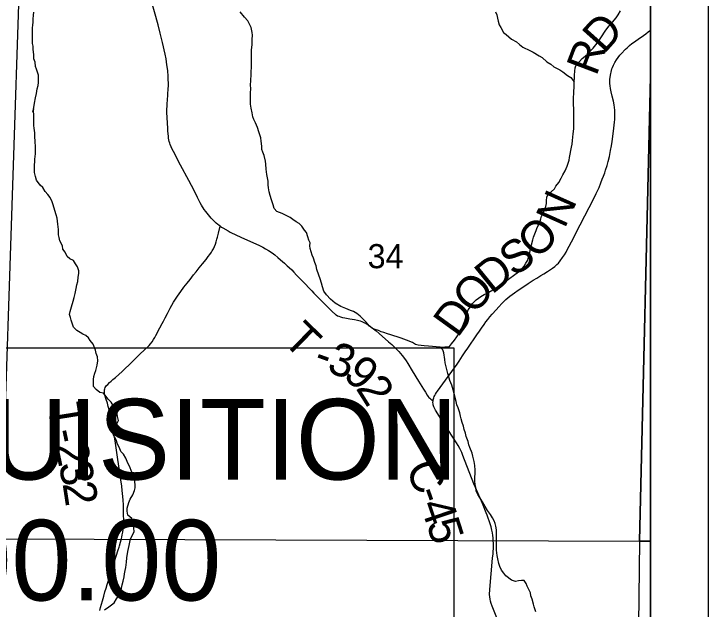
# Model space of a CAD drawing. Extents: x 0 to 34, y 0 to 22.
# Drawn here: x 24.295 to 25.5, y 17.371 to 18.405 of the extents above; entities that cross this region are included whole.
import ezdxf

# ---------------------------------------------------------------- set-up
doc = ezdxf.new("R2010")
doc.units = 0
for name, color, linetype in [('GM_X_Corporation', 7, 'Continuous'), ('GM_X_County_Road', 7, 'Continuous'), ('GM_X_County_Road_Text', 7, 'Continuous'), ('GM_X_Minor_River', 7, 'Continuous'), ('GM_X_Section_Text', 7, 'Continuous'), ('GM_X_Township_Road', 7, 'Continuous'), ('GM_X_Township_Road_Text', 7, 'Continuous'), ('SH_Data', 7, 'Continuous'), ('SH_Text', 7, 'Continuous')]:
    doc.layers.add(name, color=color, linetype=linetype)

msp = doc.modelspace()

# ---------------------------------------------------------------- linework, layer by layer
at = {"layer": 'GM_X_Corporation'}
msp.add_lwpolyline([(25.4, 14.4307), (25.4, 19.0068), (24.5766, 19.0222), (24.3186, 19.0261), (24.3186, 19.1409), (24.169, 19.1418), (23.786, 19.1434), (23.5499, 19.1465), (23.3329, 19.1508), (22.6423, 19.1645), (21.8956, 19.1793), (21.7744, 19.1817), (21.5297, 19.1865), (21.2652, 19.1913), (20.8916, 19.1966), (20.254, 19.2058), (20.2471, 18.8539), (20.2208, 16.9558), (20.1987, 15.2691)], dxfattribs=at)
for points in [[(23.3004, 18.648), (24.3084, 18.6368), (24.3059, 18.5094), (24.2773, 17.6357), (23.2763, 17.6399)], [(25.4, 18.296), (25.4, 18.4978), (24.3059, 18.5094), (24.2773, 17.6357), (24.2765, 17.4936), (25.3807, 17.4896)], [(25.4, 17.4893), (25.4, 18.296), (25.3807, 17.4896)], [(24.2765, 17.4936), (25.3807, 17.4896), (25.3688, 16.474), (24.2658, 16.4792), (24.2698, 16.6327)], [(25.4, 16.4736), (25.4, 17.4893), (25.3807, 17.4896), (25.3688, 16.474)]]:
    msp.add_lwpolyline(points, close=True, dxfattribs=at)
at = {"layer": 'GM_X_County_Road'}
for points in [[(25.0226, 17.7329), (25.023, 17.7345), (25.0234, 17.7364), (25.024, 17.7384), (25.0248, 17.7403), (25.0258, 17.7425), (25.0271, 17.7448), (25.0288, 17.7473), (25.0304, 17.7497), (25.0643, 17.7967), (25.0678, 17.8019), (25.074, 17.8111), (25.0786, 17.8179), (25.0828, 17.8243), (25.0876, 17.8314), (25.094, 17.8409), (25.0984, 17.8475), (25.103, 17.8541), (25.1065, 17.8592), (25.1111, 17.8655), (25.1145, 17.8702), (25.1178, 17.8742), (25.1211, 17.8786), (25.1251, 17.8835), (25.132, 17.8912), (25.1366, 17.8962), (25.1421, 17.9018), (25.146, 17.9059), (25.1492, 17.9088), (25.1559, 17.9145), (25.1639, 17.9207), (25.1706, 17.9254), (25.18, 17.9317), (25.1875, 17.9367), (25.1966, 17.9424), (25.2026, 17.9461), (25.2097, 17.9505), (25.2148, 17.9537), (25.2214, 17.9578), (25.2265, 17.9609), (25.2302, 17.9634), (25.2337, 17.9662), (25.2374, 17.9695), (25.2401, 17.9723), (25.2432, 17.9761), (25.2474, 17.9817), (25.2509, 17.9867), (25.2535, 17.9911), (25.2551, 17.9942), (25.2627, 18.0089), (25.2779, 18.0384), (25.3014, 18.0841), (25.3058, 18.093), (25.3086, 18.0988), (25.3107, 18.1037), (25.3139, 18.1115), (25.3164, 18.1179), (25.3185, 18.1232), (25.3205, 18.1288), (25.3221, 18.1338), (25.3247, 18.1419), (25.3266, 18.1486), (25.3287, 18.1574), (25.3308, 18.1675), (25.3322, 18.1757), (25.3332, 18.1831), (25.3358, 18.2015), (25.3372, 18.2118), (25.3376, 18.217), (25.338, 18.2216), (25.3381, 18.2252), (25.3383, 18.229), (25.3382, 18.2327), (25.3379, 18.2376), (25.3374, 18.2426), (25.3367, 18.2468), (25.3356, 18.2533), (25.3336, 18.2621), (25.3318, 18.2698), (25.3308, 18.2755), (25.3301, 18.28), (25.3296, 18.2841), (25.3295, 18.287), (25.3296, 18.2913), (25.3299, 18.2949), (25.331, 18.3014), (25.3315, 18.304), (25.333, 18.3093), (25.3339, 18.3118), (25.3358, 18.3158), (25.3381, 18.3205), (25.3409, 18.3252), (25.3439, 18.3294), (25.347, 18.3334), (25.3489, 18.3356), (25.3566, 18.3436), (25.3593, 18.3461), (25.3635, 18.3498), (25.3679, 18.3534), (25.3705, 18.3554), (25.3788, 18.3613), (25.3879, 18.3676), (25.3917, 18.3704), (25.3961, 18.3736), (25.3998, 18.3766), (25.4, 18.3768)], [(25.1408, 17.3369), (25.1255, 17.3762), (25.1237, 17.381), (25.1224, 17.3851), (25.1216, 17.3887), (25.121, 17.3927), (25.1207, 17.3965), (25.121, 17.4053), (25.126, 17.46), (25.1267, 17.4676), (25.1273, 17.4807), (25.127, 17.495), (25.1266, 17.499), (25.1259, 17.5035), (25.1248, 17.5084), (25.1233, 17.5141), (25.1217, 17.5196), (25.1166, 17.5345), (25.115, 17.5386), (25.1083, 17.5545), (25.0963, 17.5827), (25.0937, 17.5891), (25.0744, 17.6381), (25.0723, 17.6432), (25.069, 17.65), (25.0661, 17.6554), (25.0635, 17.6598), (25.0355, 17.703), (25.0308, 17.7104), (25.0269, 17.7168), (25.0249, 17.7205), (25.0239, 17.7228), (25.0234, 17.7244), (25.0228, 17.7263), (25.0226, 17.7278), (25.0225, 17.73), (25.0226, 17.7329)]]:
    msp.add_lwpolyline(points, dxfattribs=at)
at = {"layer": 'GM_X_Minor_River'}
for points in [[(25.035, 17.8261), (25.035, 17.8261), (25.0509, 17.8273), (25.0547, 17.8318), (25.06, 17.8383), (25.0638, 17.844), (25.0694, 17.8516), (25.0713, 17.8562), (25.074, 17.8619), (25.0766, 17.8691), (25.0781, 17.8737), (25.0796, 17.879), (25.0819, 17.8858), (25.0834, 17.8911), (25.0875, 17.8965), (25.0913, 17.9018), (25.0973, 17.9086), (25.1057, 17.9143), (25.1114, 17.9174), (25.1163, 17.9201), (25.1295, 17.9277), (25.1367, 17.9323), (25.1424, 17.9364), (25.1473, 17.9399), (25.1712, 17.957), (25.1765, 17.9616), (25.1807, 17.9669), (25.1837, 17.9722), (25.1871, 17.9775), (25.1882, 17.9825), (25.1905, 17.9901), (25.1919, 17.9977), (25.1934, 18.0041), (25.1957, 18.0125), (25.1968, 18.017), (25.1994, 18.0231), (25.2017, 18.0288), (25.2036, 18.0338), (25.2077, 18.0425), (25.2096, 18.049), (25.2107, 18.0535), (25.2141, 18.06), (25.216, 18.0657), (25.2183, 18.0703), (25.2198, 18.0756), (25.2197, 18.0809), (25.2201, 18.0866), (25.2227, 18.0919), (25.2277, 18.0961), (25.2333, 18.1014), (25.2356, 18.106), (25.2409, 18.1124), (25.245, 18.1197), (25.2477, 18.1257), (25.2518, 18.1322), (25.2552, 18.1406), (25.2571, 18.1455), (25.2586, 18.1508), (25.2597, 18.1554), (25.2605, 18.1611), (25.262, 18.1679), (25.2631, 18.1736), (25.2638, 18.1786), (25.2649, 18.185), (25.2653, 18.1911), (25.266, 18.1968), (25.2668, 18.2055), (25.2671, 18.2105), (25.2671, 18.2234), (25.2667, 18.2295), (25.2667, 18.2393), (25.2666, 18.2481), (25.2666, 18.2587), (25.2669, 18.2678), (25.2676, 18.28), (25.2676, 18.2868), (25.268, 18.294), (25.2683, 18.2986), (25.2687, 18.3054), (25.2694, 18.3115), (25.2717, 18.3176), (25.2766, 18.3221), (25.2815, 18.3275), (25.2868, 18.3313), (25.2914, 18.3355), (25.2963, 18.3412), (25.3004, 18.3457), (25.3054, 18.351), (25.3091, 18.3564), (25.3141, 18.3636), (25.3224, 18.3769), (25.3284, 18.3841), (25.3341, 18.3906), (25.3405, 18.3982), (25.3439, 18.4035), (25.3477, 18.41)], [(24.4149, 17.8489), (24.41, 17.8519), (24.4043, 17.855), (24.3986, 17.861), (24.3963, 17.8678), (24.3947, 17.8732), (24.3932, 17.8777), (24.392, 17.883), (24.3928, 17.888), (24.395, 17.8963), (24.398, 17.9062), (24.3999, 17.9127), (24.4014, 17.9195), (24.4033, 17.9282), (24.4044, 17.9347), (24.4059, 17.9404), (24.407, 17.948), (24.4077, 17.9541), (24.4081, 17.9586), (24.4058, 17.9655), (24.402, 17.9712), (24.3985, 17.9765), (24.3925, 17.9799), (24.3879, 17.9837), (24.3844, 17.9909), (24.3802, 17.9966), (24.3795, 18.0019), (24.3749, 18.0106), (24.3737, 18.0167), (24.3729, 18.0212), (24.3725, 18.0307), (24.3721, 18.0353), (24.3714, 18.0398), (24.371, 18.0451), (24.3702, 18.0505), (24.3686, 18.0562), (24.3663, 18.0637), (24.3633, 18.0732), (24.3614, 18.0785), (24.3579, 18.0861), (24.3541, 18.0914), (24.3495, 18.0967), (24.3457, 18.1032), (24.3407, 18.1077), (24.3343, 18.1161), (24.3327, 18.1225), (24.3312, 18.1297), (24.3312, 18.1354), (24.3311, 18.1427), (24.3315, 18.148), (24.3315, 18.1529), (24.3326, 18.1617), (24.3325, 18.1757), (24.3321, 18.1814), (24.3317, 18.1935), (24.3313, 18.1985), (24.3302, 18.2065), (24.3301, 18.211), (24.3297, 18.219), (24.3297, 18.2308), (24.3293, 18.2357), (24.3293, 18.2403), (24.3282, 18.2342), (24.3296, 18.2422), (24.3308, 18.2501), (24.3326, 18.2592), (24.3345, 18.2668), (24.3356, 18.2748), (24.3371, 18.2809), (24.3378, 18.2858), (24.3382, 18.2915), (24.3378, 18.2984), (24.3347, 18.309), (24.3328, 18.3139), (24.332, 18.3211), (24.3301, 18.3268), (24.3297, 18.334), (24.3289, 18.3435), (24.3285, 18.3492), (24.3277, 18.3538), (24.3273, 18.3637), (24.3273, 18.3682), (24.3277, 18.3743), (24.3276, 18.38), (24.328, 18.3857), (24.3284, 18.3902), (24.3287, 18.3956), (24.3291, 18.4028), (24.3298, 18.4077)], [(24.7092, 18.3678), (24.7089, 18.3724), (24.7069, 18.3811), (24.7012, 18.3929), (24.6955, 18.3993), (24.6878, 18.4088)], [(25.1309, 18.4088), (25.1332, 18.4035), (25.1347, 18.3975), (25.1355, 18.3921), (25.1374, 18.3861), (25.1401, 18.3815), (25.1451, 18.3728), (25.1496, 18.369), (25.1588, 18.361), (25.1672, 18.3565), (25.1725, 18.3516), (25.1786, 18.347), (25.1904, 18.3414), (25.1961, 18.3387), (25.2067, 18.3319), (25.212, 18.3292), (25.22, 18.3217), (25.2273, 18.3179), (25.2322, 18.3133), (25.2429, 18.3076), (25.2478, 18.3046), (25.2558, 18.2982), (25.2615, 18.2944), (25.2676, 18.2868)], [(25.0446, 17.7942), (25.0438, 17.7988), (25.043, 17.8049), (25.0415, 17.8163), (25.0396, 17.8216), (25.035, 17.8261), (25.0149, 17.828), (25.0073, 17.8287), (24.9966, 17.8295), (24.9921, 17.8306), (24.9867, 17.8344), (24.9765, 17.8385), (24.9674, 17.8419), (24.9605, 17.8442), (24.9548, 17.8461), (24.9495, 17.8476), (24.9434, 17.8495), (24.9373, 17.8518), (24.9324, 17.8529), (24.9278, 17.8552), (24.9221, 17.8567), (24.9176, 17.8589), (24.9126, 17.8627), (24.9065, 17.8699), (24.9012, 17.8749), (24.8962, 17.8798), (24.8905, 17.8847), (24.8844, 17.8881), (24.8795, 17.89), (24.8711, 17.8934), (24.8628, 17.8968), (24.8529, 17.9025), (24.8449, 17.9093), (24.8376, 17.9173), (24.833, 17.9237), (24.8307, 17.9309), (24.8288, 17.9374), (24.8265, 17.9446), (24.8246, 17.9511), (24.8211, 17.9613), (24.8196, 17.9674), (24.8173, 17.9734), (24.815, 17.9807), (24.8131, 17.986), (24.8112, 17.9917), (24.8096, 17.9974), (24.8089, 18.0019), (24.8092, 18.0072), (24.8073, 18.0122), (24.8054, 18.0179), (24.8031, 18.0251), (24.7996, 18.0296), (24.7947, 18.0364), (24.7901, 18.041), (24.7852, 18.044), (24.7795, 18.0482), (24.7745, 18.0516), (24.7688, 18.0542), (24.7608, 18.0584), (24.7559, 18.0599), (24.7513, 18.0618), (24.7467, 18.0671), (24.7452, 18.0732), (24.7425, 18.0819), (24.7398, 18.0895), (24.7383, 18.096), (24.7371, 18.1028), (24.7367, 18.1081), (24.7367, 18.1142), (24.7356, 18.1203), (24.7344, 18.126), (24.7332, 18.1354), (24.7324, 18.1442), (24.732, 18.1491), (24.7297, 18.159), (24.7274, 18.1651), (24.7255, 18.1696), (24.7255, 18.1753), (24.7243, 18.184), (24.7235, 18.1897), (24.722, 18.195), (24.7201, 18.2004), (24.7178, 18.2076), (24.7147, 18.2159), (24.7117, 18.2216), (24.7101, 18.2262), (24.7086, 18.233), (24.707, 18.2413), (24.7059, 18.2482), (24.7058, 18.2675), (24.7062, 18.2755), (24.7061, 18.2812), (24.7065, 18.2892), (24.7068, 18.2998), (24.7072, 18.3063), (24.7075, 18.3108), (24.7075, 18.3374), (24.7078, 18.3424), (24.7085, 18.3515), (24.7085, 18.3606), (24.7092, 18.3678)], [(24.4527, 17.3701), (24.4599, 17.375), (24.4648, 17.3785), (24.4693, 17.3823), (24.4731, 17.3891), (24.4765, 17.3941), (24.4788, 17.3998), (24.4818, 17.4077), (24.4833, 17.4134), (24.4848, 17.4199), (24.4863, 17.4271), (24.4874, 17.4328), (24.4881, 17.4381), (24.4892, 17.4435), (24.4907, 17.4526), (24.4915, 17.4605), (24.4929, 17.4712), (24.4952, 17.4818), (24.4978, 17.4932), (24.5016, 17.5008), (24.5042, 17.5061), (24.5026, 17.5175), (24.5007, 17.5236), (24.4996, 17.5285), (24.4927, 17.5346), (24.4916, 17.5414), (24.4919, 17.5468), (24.4949, 17.5566), (24.4972, 17.562), (24.5017, 17.5699), (24.5047, 17.5772), (24.5058, 17.5821), (24.5058, 17.5874), (24.505, 17.5923), (24.5043, 17.5969), (24.5027, 17.6022), (24.5, 17.6094), (24.4958, 17.6197), (24.4928, 17.6246), (24.4893, 17.6337), (24.4855, 17.6405), (24.4809, 17.6451), (24.4783, 17.6515), (24.4748, 17.6576), (24.4725, 17.6652), (24.4679, 17.6735), (24.4668, 17.6792), (24.4683, 17.6857), (24.4739, 17.6933), (24.477, 17.6986), (24.475, 17.7058), (24.4746, 17.7104), (24.4727, 17.7153), (24.4674, 17.7252), (24.4639, 17.7309), (24.4586, 17.7362), (24.4555, 17.7407), (24.4506, 17.7461), (24.4441, 17.7472), (24.438, 17.7525), (24.4335, 17.7578), (24.4334, 17.7703), (24.4338, 17.7753), (24.4357, 17.781), (24.4372, 17.7855), (24.4383, 17.7901), (24.4398, 17.795), (24.4409, 17.8022), (24.4401, 17.8095), (24.4382, 17.8155), (24.4367, 17.8208), (24.4328, 17.8315), (24.4275, 17.8379), (24.4244, 17.8425), (24.4199, 17.8462), (24.4149, 17.8489)], [(25.0398, 17.8221), (25.0397, 17.8223)], [(25.201, 17.3665), (25.1979, 17.3752), (25.1967, 17.3802), (25.1948, 17.3885), (25.1925, 17.3946), (25.1917, 17.3995), (25.1887, 17.4052), (25.186, 17.4113), (25.1841, 17.4158), (25.181, 17.4208), (25.1761, 17.4211), (25.1708, 17.4204), (25.1658, 17.4192), (25.1586, 17.4215), (25.1487, 17.4291), (25.1457, 17.4336), (25.1415, 17.4389), (25.1384, 17.4454), (25.1369, 17.4503), (25.135, 17.4587), (25.1338, 17.4647), (25.133, 17.4739), (25.1326, 17.4811), (25.1326, 17.4974), (25.1325, 17.5039), (25.1325, 17.5088), (25.1317, 17.5156), (25.1306, 17.5202), (25.1287, 17.5247), (25.1256, 17.5297), (25.1222, 17.5354), (25.1172, 17.5426), (25.113, 17.5498), (25.1084, 17.5574), (25.1042, 17.5642), (25.1004, 17.5703), (25.0974, 17.5767), (25.0966, 17.5828), (25.0958, 17.5877), (25.0954, 17.5938), (25.0954, 17.601), (25.0957, 17.6063), (25.0957, 17.6128), (25.0949, 17.6208), (25.0938, 17.6276), (25.0918, 17.6371), (25.0903, 17.642), (25.0865, 17.6519), (25.0849, 17.6568), (25.0838, 17.6625), (25.0803, 17.6709), (25.0788, 17.6769), (25.0769, 17.683), (25.0753, 17.6891), (25.0734, 17.6952), (25.0715, 17.7016), (25.0703, 17.7066), (25.0692, 17.7122), (25.0665, 17.7206), (25.0642, 17.7263), (25.0626, 17.7316), (25.0592, 17.7453), (25.0576, 17.7521), (25.055, 17.7601), (25.0519, 17.7684), (25.0481, 17.7806), (25.0465, 17.7874), (25.0446, 17.7942)]]:
    msp.add_lwpolyline(points, dxfattribs=at)
at = {"layer": 'GM_X_Township_Road'}
for points in [[(24.6533, 18.0363), (24.6509, 18.038), (24.6492, 18.0394), (24.6464, 18.0417), (24.6439, 18.0439), (24.6374, 18.0505), (24.6351, 18.053), (24.6281, 18.0618), (24.6255, 18.0654), (24.6208, 18.0729), (24.6185, 18.077), (24.6139, 18.0862), (24.6079, 18.0982), (24.5987, 18.1159), (24.5845, 18.1425), (24.572, 18.1661), (24.5699, 18.1703), (24.5666, 18.178), (24.5656, 18.1807), (24.5648, 18.1835), (24.5637, 18.189), (24.5633, 18.1925), (24.5626, 18.2013), (24.5623, 18.2066), (24.5618, 18.2154), (24.5609, 18.2343), (24.5612, 18.2502), (24.5615, 18.2548), (24.5631, 18.2756), (24.5633, 18.2796), (24.563, 18.2965), (24.5621, 18.3066), (24.5609, 18.3166), (24.5592, 18.3267), (24.5576, 18.3353), (24.5531, 18.3554), (24.5492, 18.3717), (24.5454, 18.3862), (24.533, 18.4315)], [(24.4671, 17.7699), (24.4715, 17.7737), (24.4829, 17.7842), (24.5002, 17.8006), (24.5081, 17.8081), (24.5144, 17.8144), (24.5213, 17.8209), (24.5298, 17.8293), (24.5324, 17.8321), (24.5353, 17.8355), (24.5377, 17.8393), (24.5398, 17.8428), (24.5416, 17.8462), (24.5487, 17.8595), (24.5527, 17.8673), (24.5546, 17.8712), (24.5576, 17.877), (24.5618, 17.8845), (24.5665, 17.8937), (24.5695, 17.8993), (24.5723, 17.9045), (24.5754, 17.9096), (24.5789, 17.9147), (24.5849, 17.9226), (24.5904, 17.9302), (24.5958, 17.9375), (24.6009, 17.944), (24.607, 17.9517), (24.6114, 17.957), (24.6168, 17.9637), (24.6228, 17.971), (24.6287, 17.9783), (24.6326, 17.9837), (24.6354, 17.9874), (24.6379, 17.9909), (24.6395, 17.9937), (24.6414, 17.997), (24.6432, 18.001), (24.645, 18.0052), (24.6461, 18.009), (24.6473, 18.0135), (24.6483, 18.017), (24.6501, 18.024), (24.6533, 18.0363)], [(24.6533, 18.0363), (24.6556, 18.0348), (24.6579, 18.0334), (24.6669, 18.0281), (24.6705, 18.0262), (24.6816, 18.0208), (24.6953, 18.0144), (24.71, 18.0078), (24.7213, 18.0026), (24.7273, 17.9997), (24.7321, 17.9971), (24.7372, 17.9941), (24.7433, 17.9901), (24.7483, 17.9863), (24.7532, 17.9821), (24.758, 17.9778), (24.7651, 17.9718), (24.7696, 17.9677), (24.7732, 17.9643), (24.7774, 17.9603), (24.7809, 17.9567), (24.7859, 17.9514), (24.7904, 17.9467), (24.795, 17.942), (24.8011, 17.9356), (24.8069, 17.9295), (24.812, 17.9242), (24.816, 17.92), (24.8204, 17.9156), (24.8246, 17.9113), (24.83, 17.9057), (24.8357, 17.8999), (24.8402, 17.8954), (24.8441, 17.8916), (24.8476, 17.8881), (24.8533, 17.8831), (24.8546, 17.8822), (24.8569, 17.8809), (24.8592, 17.8798), (24.8623, 17.8787), (24.8655, 17.8778), (24.8693, 17.8769), (24.8781, 17.8754), (24.8825, 17.8746), (24.8863, 17.874), (24.8914, 17.873), (24.896, 17.8717), (24.8993, 17.8705), (24.9036, 17.8687), (24.9067, 17.8672), (24.9116, 17.864), (24.9168, 17.86), (24.9238, 17.8543), (24.9289, 17.8501), (24.9455, 17.8354), (24.9509, 17.8307), (24.9553, 17.8268), (24.9591, 17.8228), (24.9634, 17.8185), (24.9689, 17.812), (24.9731, 17.8064), (24.9759, 17.8026), (24.9789, 17.7981), (24.9865, 17.7854), (24.9973, 17.7674), (25.006, 17.753), (25.0093, 17.748), (25.0123, 17.743), (25.0136, 17.7412), (25.0154, 17.739), (25.0169, 17.7374), (25.0188, 17.7357), (25.0205, 17.7345), (25.0226, 17.7329)], [(24.4442, 17.369), (24.4457, 17.3741), (24.4475, 17.38), (24.4491, 17.3858), (24.4512, 17.3936), (24.4532, 17.4012), (24.4553, 17.4079), (24.4572, 17.414), (24.4589, 17.4193), (24.4764, 17.4741), (24.478, 17.4789), (24.4786, 17.4814), (24.4803, 17.4878), (24.4814, 17.4918), (24.4824, 17.4962), (24.4833, 17.5004), (24.4841, 17.505), (24.4848, 17.5096), (24.4853, 17.5144), (24.4856, 17.5197), (24.4858, 17.5249), (24.4857, 17.5364), (24.4855, 17.5427), (24.4852, 17.5522), (24.4848, 17.5607), (24.4844, 17.5667), (24.4839, 17.572), (24.4833, 17.5775), (24.4824, 17.5849), (24.481, 17.5956), (24.4745, 17.639), (24.4711, 17.6634), (24.4671, 17.6858), (24.4647, 17.6995), (24.4638, 17.7042), (24.4629, 17.709), (24.4608, 17.7175), (24.4591, 17.7232), (24.4575, 17.729), (24.4554, 17.7353), (24.4525, 17.7447), (24.4524, 17.7455), (24.4522, 17.7473), (24.4523, 17.7499), (24.4526, 17.7521), (24.4531, 17.7541), (24.4537, 17.756), (24.4548, 17.758), (24.4561, 17.7597), (24.4581, 17.7616), (24.4614, 17.7648), (24.4642, 17.7673), (24.4671, 17.7699)]]:
    msp.add_lwpolyline(points, dxfattribs=at)
at = {"layer": 'SH_Data'}
for points in [[(18.5, 20.5), (25.5, 20.5), (25.5, 13.5), (18.5, 13.5)], [(18.6, 20.4), (25.4, 20.4), (25.4, 13.6), (18.6, 13.6)]]:
    msp.add_lwpolyline(points, close=True, dxfattribs=at)
at = {"layer": 'SH_Text'}
msp.add_lwpolyline([(23.3613, 17.8253), (25.0586, 17.8253), (25.0586, 17.1004), (23.3613, 17.1004)], close=True, dxfattribs=at)

# ---------------------------------------------------------------- texts
at = {"layer": 'GM_X_County_Road_Text'}
for s, rotation, p in [('D', 48.1904, (25.3195, 18.3344)), ('R', 69.2749, (25.3058, 18.2955)), ('N', 65.8434, (25.251, 18.0306)), ('O', 45.6041, (25.2037, 17.9769)), ('S', 34.2528, (25.1626, 17.9474)), ('D', 39.1479, (25.1248, 17.9166)), ('O', 48.9518, (25.0939, 17.8807)), ('D', 54.0423, (25.0653, 17.8412)), ('C', 291.4231, (24.9749, 17.6175)), ('-', 289.721, (24.9918, 17.5745)), ('4', 288.723, (24.9996, 17.5528)), ('5', 287.6763, (25.0108, 17.5199))]:
    msp.add_text(s, height=0.0568, rotation=rotation, dxfattribs=at).set_placement(p)
at = {"layer": 'GM_X_Section_Text'}
msp.add_text('34', height=0.04186, rotation=0, dxfattribs=at).set_placement((24.9091, 17.9633))
at = {"layer": 'GM_X_Township_Road_Text'}
for s, rotation, p in [('T', 315.6425, (24.76, 17.8354)), ('3', 342.0979, (24.8366, 17.7832)), ('-', 340.2266, (24.8128, 17.7917)), ('9', 317.4662, (24.8644, 17.7756)), ('2', 302.0777, (24.8876, 17.7551)), ('T', 279.1108, (24.3532, 17.7251)), ('-', 282.0347, (24.3605, 17.68)), ('2', 282.0152, (24.3654, 17.6572)), ('3', 281.4467, (24.3726, 17.6231)), ('2', 278.6666, (24.3795, 17.5895))]:
    msp.add_text(s, height=0.0568, rotation=rotation, dxfattribs=at).set_placement(p)
at = {"layer": 'SH_Text'}
for s, p in [('END ACQUISITION', (23.4011, 17.5963)), ('STA. 62+00.00', (23.4011, 17.3863))]:
    msp.add_text(s, height=0.14, dxfattribs=at).set_placement(p)

doc.saveas('drawing.dxf')
